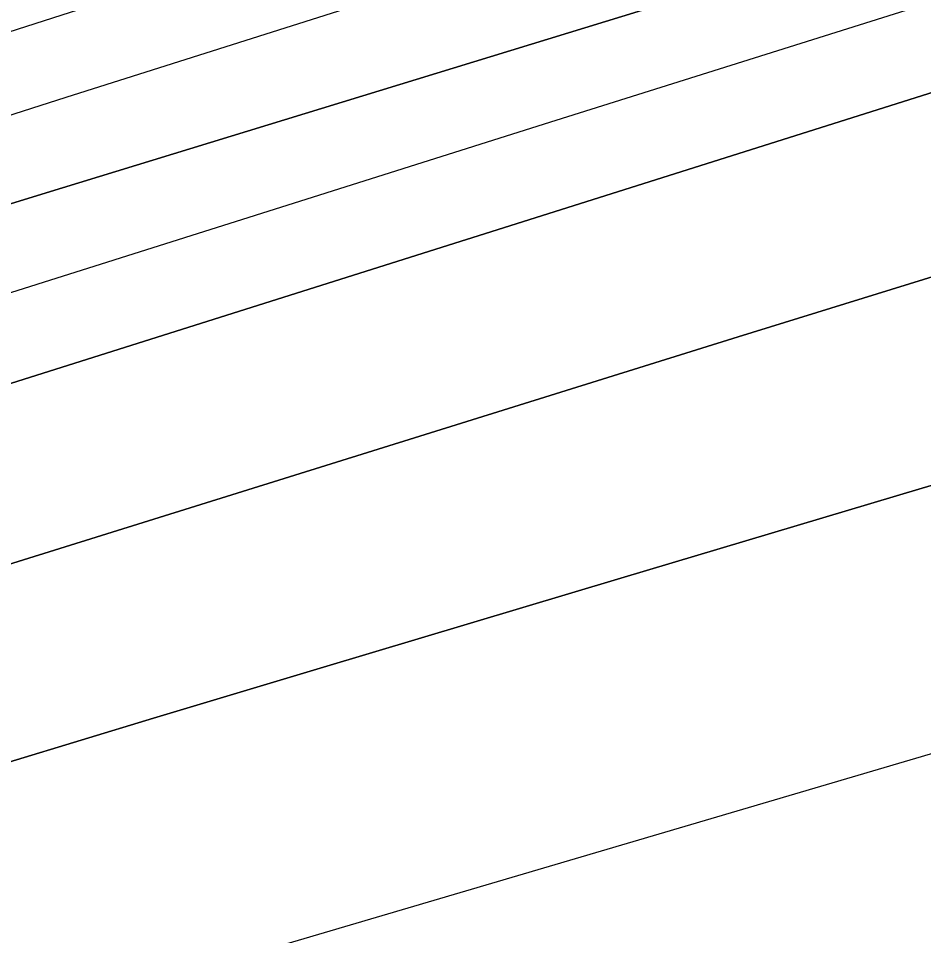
# Model space of a CAD drawing. Extents: x 3297753 to 3335611, y 652252 to 677623.
# Drawn here: x 3319292.2 to 3319472.9, y 661843.3 to 662026.5 of the extents above; entities that cross this region are included whole.
import ezdxf

# ---------------------------------------------------------------- set-up
doc = ezdxf.new("R2010")
doc.units = 0
for name, color, linetype in [('V-RIVR-EDGE', 7, 'Continuous'), ('V-RRAP-FSHR', 7, 'Continuous'), ('V-TOPO-DPTH', 7, 'Continuous'), ('V-TOPO-MAJR', 7, 'Continuous'), ('V-TOPO-MINR', 7, 'Continuous'), ('V-TOPO-WATR', 7, 'Continuous')]:
    doc.layers.add(name, color=color, linetype=linetype)

msp = doc.modelspace()

# ---------------------------------------------------------------- linework, layer by layer
at = {"layer": 'V-RIVR-EDGE'}
msp.add_spline([(3319472.94, 662096.79), (3319451.36, 662084.83), (3319431.44, 662073.27), (3319412.76, 662065.44), (3319386.64, 662059.7), (3319355.13, 662056.05), (3319321.53, 662047.43), (3319286.69, 662035.91), (3319261.79, 662024.37), (3319253.91, 662022.31), (3319243.96, 662022.34), (3319236.91, 662020.28), (3319220.3, 662007.06), (3319214.06, 661999.2), (3319197.88, 661992.61), (3319174.65, 661985.21), (3319135.25, 661974.53), (3319095.84, 661962.6), (3319061.83, 661950.67), (3319035.69, 661940.78), (3319017.02, 661932.54), (3319004.15, 661925.11), (3318977.6, 661914.4), (3318949.4, 661908.67), (3318929.07, 661903.33), (3318893.41, 661894.3), (3318836.17, 661878.69), (3318802.16, 661869.66), (3318784.32, 661864.31), (3318761.1, 661859.4), (3318735.37, 661848.27), (3318707.16, 661836.32), (3318683.94, 661831.82), (3318667.77, 661829.78), (3318647.86, 661824.86), (3318612.18, 661812.51), (3318583.56, 661801.39), (3318550.78, 661789.45), (3318517.19, 661780.83), (3318486.91, 661770.55), (3318459.1, 661757.77), (3318437.11, 661748.7), (3318401.09, 661732.56), (3318376.27, 661719.66), (3318350.33, 661712.4), (3318322.69, 661702.89), (3318295.62, 661690.56), (3318275.88, 661686.66), (3318257.84, 661681.07), (3318243.73, 661673.22), (3318214.4, 661661.46), (3318180.55, 661645.76), (3318148.4, 661630.07), (3318131.47, 661619.4), (3318111.14, 661604.8), (3318079.51, 661575.01), (3318056.38, 661560.42), (3318032.66, 661542.45), (3318016.3, 661532.35), (3317961.53, 661489.66), (3317862.74, 661415.52), (3317830, 661391.93), (3317829.43, 661388.56), (3317827.16, 661382.93), (3317810.8, 661375.64), (3317785.97, 661359.92), (3317761.13, 661342.52), (3317743.62, 661322.84), (3317726.09, 661300.91), (3317708.57, 661278.97), (3317696.72, 661270.55), (3317673.58, 661255.39), (3317601.32, 661201.48), (3317560.67, 661171.71), (3317529.07, 661153.2), (3317513.82, 661140.27), (3317483.9, 661117.24), (3317464.15, 661105.46), (3317423.52, 661083.02), (3317409.43, 661079.11), (3317401.54, 661079.13), (3317375.02, 661065.67), (3317364.3, 661058.94), (3317348.5, 661051.09), (3317330.46, 661046.62), (3317307.32, 661033.16), (3317289.27, 661024.75), (3317263.88, 661012.42), (3317240.77, 661008.53), (3317230.05, 661004.05), (3317228.35, 661000.11), (3317221.59, 660998.43), (3317196.21, 660991.17), (3317170.27, 660981.66), (3317149.41, 660978.33), (3317103.16, 660960.97), (3317073.27, 660949.78), (3317034.34, 660929.59), (3316995.97, 660909.96), (3316948.02, 660886.98), (3316914.74, 660873.53), (3316885.97, 660860.65), (3316880.89, 660856.15), (3316871.29, 660848.28), (3316865.65, 660846.61), (3316855.51, 660846.63), (3316850.44, 660846.65), (3316844.22, 660840.46), (3316839.71, 660839.91), (3316835.77, 660840.48), (3316830.69, 660836.55), (3316818.84, 660828.69), (3316813.76, 660828.14), (3316808.13, 660827.03), (3316803.62, 660827.04), (3316796.84, 660818.6), (3316784.98, 660809.62), (3316774.82, 660802.88), (3316771.42, 660796.13), (3316765.18, 660779.24), (3316755.55, 660759.54), (3316745.94, 660744.35), (3316732.38, 660728.61), (3316712.63, 660717.95), (3316683.85, 660703.37), (3316676.52, 660701.13), (3316664.67, 660695.53), (3316651.68, 660680.34), (3316633.05, 660666.87), (3316616.12, 660656.2), (3316590.15, 660637.11), (3316544.42, 660603.41), (3316510, 660580.96), (3316472.73, 660551.75), (3316428.71, 660523.12), (3316390.32, 660495.6), (3316363.8, 660477.64), (3316349.69, 660469.78), (3316341.23, 660464.73), (3316335.03, 660464.75), (3316325.45, 660464.77), (3316313.61, 660461.42), (3316289.93, 660456.97), (3316257.21, 660443.53), (3316237.47, 660436.25), (3316207.01, 660423.93), (3316177.1, 660405.41), (3316154.53, 660393.07), (3316131.95, 660375.09), (3316110.5, 660362.19), (3316095.27, 660353.21), (3316080.02, 660338.03), (3316051.22, 660312.74), (3316013.92, 660270.58), (3315988.5, 660245.84), (3315960.26, 660217.18), (3315939.93, 660200.89), (3315925.81, 660185.14), (3315911.13, 660173.91), (3315895.32, 660159.86), (3315882.88, 660145.8), (3315867.63, 660130.06), (3315849.01, 660119.97), (3315837.71, 660109.29), (3315808.9, 660080.06), (3315786.88, 660062.08), (3315758.09, 660038.49), (3315733.81, 660018.83), (3315725.32, 660002.51), (3315692.01, 659976.67), (3315659.82, 659949.14), (3315603.36, 659904.2), (3315571.16, 659873.28), (3315569.47, 659873.29), (3315558.76, 659868.81), (3315547.47, 659863.2), (3315527.7, 659844.09), (3315506.25, 659828.37), (3315477.47, 659812.1), (3315461.12, 659805.94), (3315440.8, 659793.59), (3315429.5, 659781.79), (3315402.4, 659758.19), (3315361.76, 659731.8), (3315304.2, 659696.45), (3315255.66, 659666.7), (3315169.91, 659624.65), (3315140.01, 659611.76), (3315123.65, 659603.35), (3315098.82, 659588.76), (3315044.63, 659551.14), (3314989.87, 659507.33), (3314954.29, 659474.73), (3314933.97, 659462.39), (3314926.06, 659452.83), (3314915.88, 659440.45), (3314897.81, 659423.59), (3314866.75, 659396.06), (3314844.73, 659376.39), (3314848.66, 659370.75), (3314824.95, 659355.03), (3314801.82, 659342.69), (3314762.32, 659320.81), (3314730.16, 659303.42), (3314710.97, 659290.51), (3314664.68, 659256.25), (3314628.56, 659235.49), (3314603.16, 659218.09), (3314584.55, 659209.68), (3314564.82, 659208.04), (3314555.8, 659204.68), (3314546.76, 659196.25), (3314528.11, 659174.88), (3314492.47, 659118.62), (3314473.82, 659095), (3314450.67, 659074.77), (3314428.65, 659060.18), (3314423, 659054.56), (3314416.22, 659044.43), (3314398.14, 659027.57), (3314375.56, 659007.9), (3314366.53, 659005.11), (3314353.57, 659002.32), (3314347.36, 658997.27), (3314346.77, 658988.82), (3314351.26, 658983.17), (3314350.68, 658974.16), (3314342.76, 658961.78), (3314329.22, 658955.05), (3314311.71, 658940.44), (3314310, 658930.31), (3314294.2, 658921.89), (3314283.48, 658914.59), (3314276.12, 658903.91), (3314272.72, 658896.02), (3314237.73, 658871.32), (3314206.69, 658853.36), (3314198.23, 658851.13), (3314192.03, 658850.58), (3314180.19, 658846.1), (3314172.28, 658836.54), (3314164.36, 658823.6), (3314142.35, 658810.13), (3314120.89, 658792.72), (3314097.19, 658778.69), (3314086.46, 658769.14), (3314082.5, 658762.95), (3314080.22, 658754.5), (3314072.33, 658750.01), (3314036.79, 658734.32), (3314006.33, 658722), (3313997.3, 658716.39), (3313939.72, 658673.71), (3313888.34, 658634.95), (3313863.5, 658615.29), (3313820.61, 658586.66), (3313772.64, 658558.04), (3313732, 658532.78), (3313718.46, 658524.37), (3313711.13, 658521.57), (3313702.68, 658521.59), (3313693.09, 658518.79), (3313674.48, 658511.51), (3313646.82, 658494.68), (3313626.5, 658478.95), (3313619.73, 658475.02), (3313610.12, 658464.34), (3313605.01, 658449.14), (3313597.11, 658444.65), (3313577.92, 658428.92), (3313554.76, 658407.56), (3313537.8, 658387.32), (3313525.35, 658364.25), (3313506.11, 658331.61), (3313489.72, 658309.68)], degree=3, dxfattribs=at)
at = {"layer": 'V-RRAP-FSHR'}
msp.add_spline([(3320150.09, 662315.57), (3320047.66, 662286.07), (3319931.17, 662251.44), (3319796.75, 662213.62), (3319527.39, 662140.55), (3319274.19, 662042.74), (3319037.81, 661963.73), (3318810.27, 661886.82), (3318640.56, 661831.26), (3318442.36, 661771.51), (3318223.46, 661674.42), (3318125.37, 661625.89), (3317894.87, 661465.55), (3317737.05, 661336.67), (3317612.9, 661222.68), (3317433.81, 661109.89), (3317347.16, 661063.4), (3317219.78, 661006.27), (3317048.57, 660941.68), (3316920.5, 660895.56), (3316802.75, 660835.25), (3316727.52, 660743.33), (3316559.69, 660646.41), (3316447.95, 660562.27), (3316323.7, 660479.21), (3316253.56, 660449.94), (3316120.17, 660384.24), (3315999.77, 660284.17), (3315912.51, 660202.12), (3315858.05, 660160.36)], degree=3, dxfattribs=at)
at = {"layer": 'V-TOPO-DPTH'}
for points in [[(3320683.57, 662427.72), (3320137.51, 662283.02), (3320103.24, 662273.77), (3320069.03, 662264.32), (3320034.91, 662254.56), (3320000.84, 662244.59), (3319882.25, 662209.32), (3319789.03, 662181.26), (3319695.93, 662152.81), (3319603.01, 662123.76), (3319510.22, 662094.31), (3319212.72, 661998.84), (3319199.17, 661994.49), (3319185.62, 661990.13), (3319172.07, 661985.77), (3319158.53, 661981.4), (3319074.73, 661954.35), (3319019.3, 661936.38), (3318963.9, 661918.34), (3318908.55, 661900.16), (3318853.22, 661881.9), (3318510.86, 661768.46)], [(3320683.57, 662427.72), (3320137.51, 662283.02), (3320103.24, 662273.77), (3320069.03, 662264.32), (3320034.91, 662254.56), (3320000.84, 662244.59), (3319882.25, 662209.32), (3319789.03, 662181.26), (3319695.93, 662152.81), (3319603.01, 662123.76), (3319510.22, 662094.31), (3319212.72, 661998.84), (3319199.17, 661994.49), (3319185.62, 661990.13), (3319172.07, 661985.77), (3319158.53, 661981.4), (3319074.73, 661954.35), (3319019.3, 661936.38), (3318963.9, 661918.34), (3318908.55, 661900.16), (3318853.22, 661881.9), (3318510.86, 661768.46)], [(3318635.17, 661704.34), (3318697.54, 661726.26), (3318760.06, 661747.75), (3318822.79, 661768.58), (3318885.68, 661788.99), (3319193.24, 661887), (3319206.49, 661891.21), (3319219.74, 661895.4), (3319233, 661899.57), (3319246.27, 661903.72), (3319435.94, 661962.87), (3319544.1, 661996.37), (3319652.36, 662029.59), (3319760.75, 662062.37), (3319869.22, 662094.87), (3320039.89, 662145.64), (3320071.04, 662154.86), (3320102.21, 662164.01), (3320133.41, 662173.08), (3320164.62, 662182.08), (3320847.64, 662378.05)], [(3320847.64, 662378.05), (3320164.62, 662182.08), (3320133.41, 662173.08), (3320102.21, 662164.01), (3320071.04, 662154.86), (3320039.89, 662145.64), (3319869.22, 662094.87), (3319760.75, 662062.37), (3319652.36, 662029.59), (3319544.1, 661996.37), (3319435.94, 661962.87), (3319246.27, 661903.72), (3319233, 661899.57), (3319219.74, 661895.4), (3319206.49, 661891.21), (3319193.24, 661887), (3318885.68, 661788.99), (3318822.79, 661768.58), (3318760.06, 661747.75), (3318697.54, 661726.26), (3318635.17, 661704.34)], [(3320045.82, 662220.87), (3319296.96, 661991.39), (3319280.02, 661986.18), (3319263.1, 661980.93), (3319246.2, 661975.64), (3319229.3, 661970.32), (3319206.97, 661963.26), (3319201.24, 661961.45), (3319195.52, 661959.63), (3319189.79, 661957.82), (3319184.07, 661956), (3319178.35, 661954.18), (3319172.63, 661952.36), (3319166.91, 661950.54), (3319161.19, 661948.71), (3319071.99, 661920.2), (3319021.68, 661904.1), (3318971.38, 661887.96), (3318921.09, 661871.79), (3318870.81, 661855.58), (3318493.27, 661733.67)], [(3318493.27, 661733.67), (3318870.81, 661855.58), (3318921.09, 661871.79), (3318971.38, 661887.96), (3319021.68, 661904.1), (3319071.99, 661920.2), (3319161.19, 661948.71), (3319166.91, 661950.54), (3319172.63, 661952.36), (3319178.35, 661954.18), (3319184.07, 661956), (3319189.79, 661957.82), (3319195.52, 661959.63), (3319201.24, 661961.45), (3319206.97, 661963.26), (3319229.3, 661970.32), (3319246.2, 661975.64), (3319263.1, 661980.93), (3319280.02, 661986.18), (3319296.96, 661991.39), (3320045.82, 662220.87)], [(3318556.23, 661704.2), (3318847.22, 661808.15), (3318906.92, 661829.12), (3318966.77, 661849.67), (3319026.84, 661869.58), (3319087.04, 661889.07), (3319148.62, 661908.64), (3319178.15, 661918.02), (3319207.68, 661927.38), (3319237.22, 661936.73), (3319266.76, 661946.07), (3319843.58, 662128.27)], [(3319843.58, 662128.27), (3319266.76, 661946.07), (3319237.22, 661936.73), (3319207.68, 661927.38), (3319178.15, 661918.02), (3319148.62, 661908.64), (3319087.04, 661889.07), (3319026.84, 661869.58), (3318966.77, 661849.67), (3318906.92, 661829.12), (3318847.22, 661808.15), (3318556.23, 661704.2)], [(3318569.48, 661652.11), (3318692.24, 661691.19), (3318762.15, 661713.38), (3318832.09, 661735.48), (3318902.07, 661757.47), (3318972.07, 661779.37), (3319145.73, 661833.54), (3319189.07, 661846.99), (3319232.43, 661860.35), (3319275.83, 661873.57), (3319319.25, 661886.71), (3319352.46, 661896.71), (3319412.53, 661914.72), (3319472.63, 661932.65), (3319532.76, 661950.46)], [(3319532.76, 661950.46), (3319472.63, 661932.65), (3319412.53, 661914.72), (3319352.46, 661896.71), (3319319.25, 661886.71), (3319275.83, 661873.57), (3319232.43, 661860.35), (3319189.07, 661846.99), (3319145.73, 661833.54), (3318972.07, 661779.37), (3318902.07, 661757.47), (3318832.09, 661735.48), (3318762.15, 661713.38), (3318692.24, 661691.19), (3318569.48, 661652.11)]]:
    msp.add_lwpolyline(points, dxfattribs=at)
at = {"layer": 'V-TOPO-MAJR'}
msp.add_lwpolyline([(3318576.47, 661588.05), (3318714.96, 661638.53), (3318802.96, 661669.86), (3318891.25, 661700.3), (3318979.99, 661729.42), (3319069.03, 661757.65), (3319208.75, 661800.81), (3319228.16, 661806.76), (3319247.59, 661812.67), (3319267.04, 661818.5), (3319286.51, 661824.28), (3319564.12, 661906.13), (3319658.71, 661933.86), (3319753.35, 661961.38), (3319848.09, 661988.59), (3319942.88, 662015.6), (3320099.24, 662059.88), (3320115.9, 662064.61), (3320132.56, 662069.34), (3320149.21, 662074.09), (3320165.87, 662078.84), (3320871.39, 662280.57)], dxfattribs=at)
at = {"layer": 'V-TOPO-MINR'}
for points in [[(3320847.64, 662378.05), (3320164.62, 662182.08), (3320133.41, 662173.08), (3320102.21, 662164.01), (3320071.04, 662154.86), (3320039.89, 662145.64), (3319869.22, 662094.87), (3319760.75, 662062.37), (3319652.36, 662029.59), (3319544.1, 661996.37), (3319435.94, 661962.87), (3319246.27, 661903.72), (3319233, 661899.57), (3319219.74, 661895.4), (3319206.49, 661891.21), (3319193.24, 661887), (3318885.68, 661788.99), (3318822.79, 661768.58), (3318760.06, 661747.75), (3318697.54, 661726.26), (3318635.17, 661704.34)], [(3320478.78, 662357.03), (3320125.02, 662260.5), (3320099.96, 662253.55), (3320074.94, 662246.46), (3320049.98, 662239.17), (3320025.07, 662231.73), (3319524.86, 662080.16), (3319468.99, 662063.08), (3319413.16, 662045.83), (3319357.42, 662028.32), (3319301.73, 662010.63), (3319202.4, 661978.82), (3319196.42, 661976.91), (3319190.44, 661974.99), (3319184.46, 661973.06), (3319178.48, 661971.14), (3319141.25, 661959.15), (3319116.67, 661951.21), (3319092.09, 661943.25), (3319067.52, 661935.26), (3319042.95, 661927.26), (3318501.84, 661750.53)], [(3320371.18, 662296.31), (3320313.68, 662281.16), (3320256.29, 662265.61), (3320198.98, 662249.79), (3320105.06, 662223.52), (3320094.77, 662220.59), (3320084.49, 662217.62), (3320074.23, 662214.58), (3320063.99, 662211.48), (3319788.91, 662127.24), (3319690.88, 662097.08), (3319592.91, 662066.74), (3319495.02, 662036.13), (3319397.18, 662005.35), (3319267.63, 661964.4), (3319234.61, 661953.95), (3319201.6, 661943.5), (3319168.59, 661933.03), (3319135.59, 661922.55), (3319102.65, 661911.89), (3319069.78, 661901), (3319037.04, 661889.76), (3319004.37, 661878.29), (3318564.62, 661721.24)], [(3320045.82, 662220.87), (3319296.96, 661991.39), (3319280.02, 661986.18), (3319263.1, 661980.93), (3319246.2, 661975.64), (3319229.3, 661970.32), (3319206.97, 661963.26), (3319201.24, 661961.45), (3319195.52, 661959.63), (3319189.79, 661957.82), (3319184.07, 661956), (3319178.35, 661954.18), (3319172.63, 661952.36), (3319166.91, 661950.54), (3319161.19, 661948.71), (3319071.99, 661920.2), (3319021.68, 661904.1), (3318971.38, 661887.96), (3318921.09, 661871.79), (3318870.81, 661855.58), (3318493.27, 661733.67)], [(3319843.58, 662128.27), (3319266.76, 661946.07), (3319237.22, 661936.73), (3319207.68, 661927.38), (3319178.15, 661918.02), (3319148.62, 661908.64), (3319087.04, 661889.07), (3319026.84, 661869.58), (3318966.77, 661849.67), (3318906.92, 661829.12), (3318847.22, 661808.15), (3318556.23, 661704.2)], [(3319532.76, 661950.46), (3319472.63, 661932.65), (3319412.53, 661914.72), (3319352.46, 661896.71), (3319319.25, 661886.71), (3319275.83, 661873.57), (3319232.43, 661860.35), (3319189.07, 661846.99), (3319145.73, 661833.54), (3318972.07, 661779.37), (3318902.07, 661757.47), (3318832.09, 661735.48), (3318762.15, 661713.38), (3318692.24, 661691.19), (3318569.48, 661652.11)]]:
    msp.add_lwpolyline(points, dxfattribs=at)
at = {"layer": 'V-TOPO-WATR'}
msp.add_lwpolyline([(3320683.57, 662427.72), (3320137.51, 662283.02), (3320103.24, 662273.77), (3320069.03, 662264.32), (3320034.91, 662254.56), (3320000.84, 662244.59), (3319882.25, 662209.32), (3319789.03, 662181.26), (3319695.93, 662152.81), (3319603.01, 662123.76), (3319510.22, 662094.31), (3319212.72, 661998.84), (3319199.17, 661994.49), (3319185.62, 661990.13), (3319172.07, 661985.77), (3319158.53, 661981.4), (3319074.73, 661954.35), (3319019.3, 661936.38), (3318963.9, 661918.34), (3318908.55, 661900.16), (3318853.22, 661881.9), (3318510.86, 661768.46)], dxfattribs=at)

doc.saveas('drawing.dxf')
